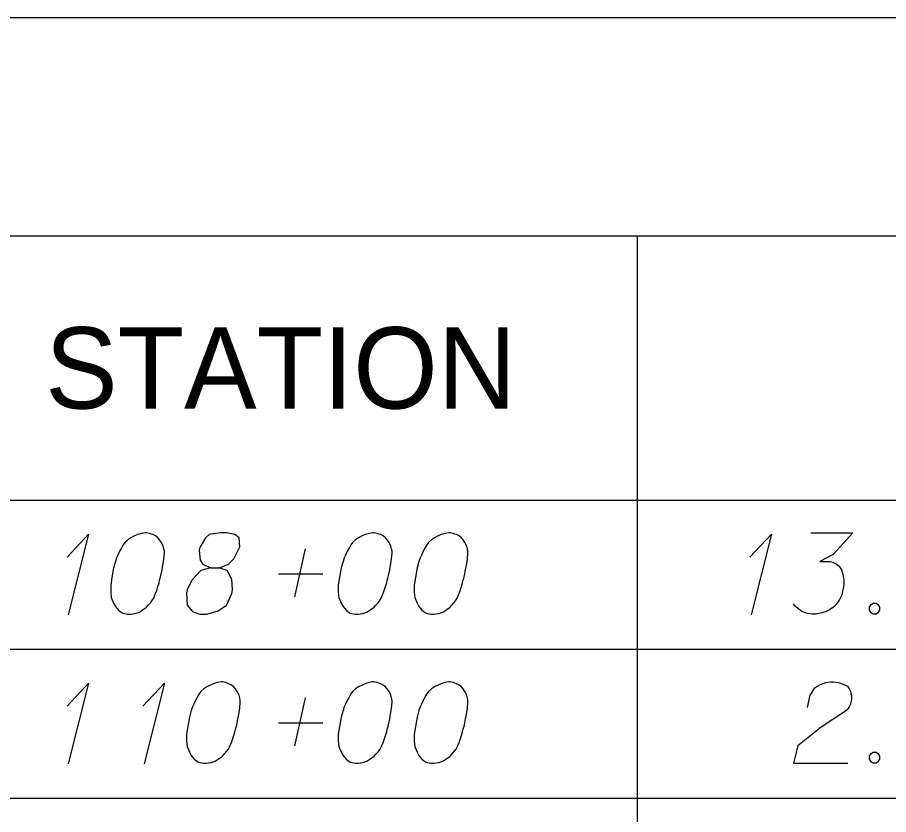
# Model space of a CAD drawing. Extents: x 2074207 to 2076812, y 516372 to 523312.
# Drawn here: x 2076345.6 to 2076397, y 519310.3 to 519357.3 of the extents above; entities that cross this region are included whole.
import ezdxf

# ---------------------------------------------------------------- set-up
doc = ezdxf.new("R2010")
doc.units = 0
for name, color, linetype in [('Prop DirtTable_ Soil Test Results - Outline (Major)', 7, 'Continuous'), ('Prop DirtTable_ Soil Test Results - Outline (Minor)', 7, 'Continuous'), ('Prop DirtTable_ Soil Test Results - Tx (Header - Small)', 7, 'Continuous'), ('Prop DirtTable_ Soil Test Results - Tx (Sample Data)', 7, 'Continuous')]:
    doc.layers.add(name, color=color, linetype=linetype)

msp = doc.modelspace()

# ---------------------------------------------------------------- linework, layer by layer
at = {"layer": 'Prop DirtTable_ Soil Test Results - Outline (Major)'}
for p, q in [((2076260.609, 519357.307), (2076811.903, 519357.307)), ((2076260.609, 519328.821), (2076811.903, 519328.821)), ((2076260.609, 519328.821), (2076811.903, 519328.821))]:
    msp.add_line(p, q, dxfattribs=at)
at = {"layer": 'Prop DirtTable_ Soil Test Results - Outline (Minor)'}
for p, q in [((2076260.609, 519344.421), (2076811.903, 519344.421)), ((2076382.2, 519344.421), (2076382.2, 519320.021)), ((2076260.609, 519320.021), (2076811.903, 519320.021)), ((2076260.609, 519320.021), (2076811.903, 519320.021)), ((2076382.2, 519320.021), (2076382.2, 519311.221)), ((2076260.609, 519311.221), (2076811.903, 519311.221)), ((2076260.609, 519311.221), (2076811.903, 519311.221)), ((2076382.2, 519311.221), (2076382.2, 519302.421))]:
    msp.add_line(p, q, dxfattribs=at)
at = {"layer": 'Prop DirtTable_ Soil Test Results - Tx (Sample Data)'}
for points in [[(2076348.54, 519325.455), (2076349.81, 519326.815), (2076348.611, 519322.053)], [(2076353.232, 519326.891), (2076353.162, 519326.891), (2076352.95, 519326.853), (2076352.809, 519326.815), (2076352.703, 519326.778), (2076352.527, 519326.702), (2076352.315, 519326.589), (2076352.139, 519326.475), (2076351.962, 519326.324), (2076351.856, 519326.173), (2076351.751, 519325.984), (2076351.645, 519325.795), (2076351.539, 519325.568), (2076351.468, 519325.417), (2076351.398, 519325.19), (2076351.292, 519324.812), (2076351.186, 519324.245), (2076351.116, 519323.792), (2076351.116, 519323.376), (2076351.151, 519323.074), (2076351.292, 519322.733), (2076351.398, 519322.544), (2076351.574, 519322.318), (2076351.786, 519322.167), (2076351.892, 519322.129), (2076352.103, 519322.091), (2076352.28, 519322.091), (2076352.562, 519322.129), (2076352.809, 519322.204), (2076352.985, 519322.318), (2076353.232, 519322.507), (2076353.338, 519322.62), (2076353.479, 519322.771), (2076353.585, 519322.922), (2076353.655, 519323.036), (2076353.726, 519323.225), (2076353.761, 519323.3), (2076353.832, 519323.489), (2076353.902, 519323.716), (2076353.973, 519323.943), (2076354.008, 519324.094), (2076354.043, 519324.207), (2076354.079, 519324.359), (2076354.149, 519324.699), (2076354.185, 519324.888), (2076354.22, 519325.077), (2076354.255, 519325.341), (2076354.29, 519325.681), (2076354.29, 519325.795), (2076354.255, 519325.946), (2076354.22, 519326.097), (2076354.114, 519326.324), (2076354.008, 519326.475), (2076353.902, 519326.589), (2076353.761, 519326.702), (2076353.62, 519326.778), (2076353.514, 519326.815), (2076353.409, 519326.853), (2076353.232, 519326.891)], [(2076357.007, 519324.812), (2076357.5, 519324.812), (2076357.642, 519324.85), (2076358.065, 519325.039), (2076358.382, 519325.341), (2076358.735, 519326.059), (2076358.7, 519326.589), (2076358.453, 519326.778), (2076357.959, 519326.891), (2076357.606, 519326.891), (2076356.936, 519326.778), (2076356.724, 519326.589), (2076356.372, 519326.022), (2076356.336, 519325.833), (2076356.407, 519325.266), (2076356.548, 519325.039), (2076357.007, 519324.812), (2076356.442, 519324.661), (2076355.913, 519324.094), (2076355.631, 519323.527), (2076355.596, 519323.338), (2076355.631, 519322.62), (2076355.948, 519322.242), (2076356.372, 519322.091), (2076356.795, 519322.091), (2076357.465, 519322.28), (2076357.959, 519322.62), (2076358.277, 519323.3), (2076358.312, 519323.527), (2076358.277, 519324.132), (2076357.994, 519324.661), (2076357.5, 519324.812)], [(2076366.672, 519326.891), (2076366.602, 519326.891), (2076366.39, 519326.853), (2076366.249, 519326.815), (2076366.143, 519326.778), (2076365.967, 519326.702), (2076365.755, 519326.589), (2076365.579, 519326.475), (2076365.402, 519326.324), (2076365.296, 519326.173), (2076365.191, 519325.984), (2076365.085, 519325.795), (2076364.979, 519325.568), (2076364.908, 519325.417), (2076364.838, 519325.19), (2076364.732, 519324.812), (2076364.626, 519324.245), (2076364.556, 519323.792), (2076364.556, 519323.376), (2076364.591, 519323.074), (2076364.732, 519322.733), (2076364.838, 519322.544), (2076365.014, 519322.318), (2076365.226, 519322.167), (2076365.332, 519322.129), (2076365.543, 519322.091), (2076365.72, 519322.091), (2076366.002, 519322.129), (2076366.249, 519322.204), (2076366.425, 519322.318), (2076366.672, 519322.507), (2076366.778, 519322.62), (2076366.919, 519322.771), (2076367.025, 519322.922), (2076367.095, 519323.036), (2076367.166, 519323.225), (2076367.201, 519323.3), (2076367.272, 519323.489), (2076367.342, 519323.716), (2076367.413, 519323.943), (2076367.448, 519324.094), (2076367.483, 519324.207), (2076367.519, 519324.359), (2076367.589, 519324.699), (2076367.625, 519324.888), (2076367.66, 519325.077), (2076367.695, 519325.341), (2076367.73, 519325.681), (2076367.73, 519325.795), (2076367.695, 519325.946), (2076367.66, 519326.097), (2076367.554, 519326.324), (2076367.448, 519326.475), (2076367.342, 519326.589), (2076367.201, 519326.702), (2076367.06, 519326.778), (2076366.954, 519326.815), (2076366.849, 519326.853), (2076366.672, 519326.891)], [(2076371.152, 519326.891), (2076371.082, 519326.891), (2076370.87, 519326.853), (2076370.729, 519326.815), (2076370.623, 519326.778), (2076370.447, 519326.702), (2076370.235, 519326.589), (2076370.059, 519326.475), (2076369.882, 519326.324), (2076369.776, 519326.173), (2076369.671, 519325.984), (2076369.565, 519325.795), (2076369.459, 519325.568), (2076369.388, 519325.417), (2076369.318, 519325.19), (2076369.212, 519324.812), (2076369.106, 519324.245), (2076369.036, 519323.792), (2076369.036, 519323.376), (2076369.071, 519323.074), (2076369.212, 519322.733), (2076369.318, 519322.544), (2076369.494, 519322.318), (2076369.706, 519322.167), (2076369.812, 519322.129), (2076370.023, 519322.091), (2076370.2, 519322.091), (2076370.482, 519322.129), (2076370.729, 519322.204), (2076370.905, 519322.318), (2076371.152, 519322.507), (2076371.258, 519322.62), (2076371.399, 519322.771), (2076371.505, 519322.922), (2076371.575, 519323.036), (2076371.646, 519323.225), (2076371.681, 519323.3), (2076371.752, 519323.489), (2076371.822, 519323.716), (2076371.893, 519323.943), (2076371.928, 519324.094), (2076371.963, 519324.207), (2076371.999, 519324.359), (2076372.069, 519324.699), (2076372.105, 519324.888), (2076372.14, 519325.077), (2076372.175, 519325.341), (2076372.21, 519325.681), (2076372.21, 519325.795), (2076372.175, 519325.946), (2076372.14, 519326.097), (2076372.034, 519326.324), (2076371.928, 519326.475), (2076371.822, 519326.589), (2076371.681, 519326.702), (2076371.54, 519326.778), (2076371.434, 519326.815), (2076371.329, 519326.853), (2076371.152, 519326.891)], [(2076388.86, 519325.455), (2076390.13, 519326.815), (2076388.931, 519322.053)], [(2076392.459, 519326.891), (2076394.928, 519326.891), (2076393.764, 519325.606), (2076392.988, 519325.19), (2076393.623, 519325.19), (2076393.764, 519325.152), (2076393.834, 519325.115), (2076393.905, 519325.077), (2076393.975, 519325.039), (2076394.117, 519324.926), (2076394.187, 519324.812), (2076394.258, 519324.699), (2076394.293, 519324.585), (2076394.363, 519324.321), (2076394.399, 519324.094), (2076394.399, 519323.981), (2076394.399, 519323.83), (2076394.363, 519323.603), (2076394.328, 519323.452), (2076394.293, 519323.3), (2076394.258, 519323.187), (2076394.222, 519323.111), (2076394.187, 519323.036), (2076394.152, 519322.96), (2076394.081, 519322.847), (2076393.975, 519322.696), (2076393.87, 519322.582), (2076393.799, 519322.507), (2076393.693, 519322.431), (2076393.587, 519322.355), (2076393.446, 519322.28), (2076393.376, 519322.242), (2076393.129, 519322.167), (2076392.917, 519322.129), (2076392.776, 519322.091), (2076392.529, 519322.091), (2076392.247, 519322.129), (2076392.141, 519322.167), (2076392.035, 519322.204), (2076391.929, 519322.242), (2076391.824, 519322.318), (2076391.718, 519322.393), (2076391.541, 519322.544), (2076391.436, 519322.696)], [(2076361.98, 519323.111), (2076362.615, 519325.946)], [(2076361.028, 519324.472), (2076363.638, 519324.472)], [(2076396.127, 519322.733), (2076396.304, 519322.733), (2076396.409, 519322.658), (2076396.515, 519322.507), (2076396.515, 519322.318), (2076396.409, 519322.167), (2076396.304, 519322.091), (2076396.127, 519322.091), (2076396.021, 519322.167), (2076395.916, 519322.318), (2076395.916, 519322.507), (2076396.021, 519322.658), (2076396.127, 519322.733)], [(2076357.712, 519318.091), (2076357.642, 519318.091), (2076357.43, 519318.053), (2076357.289, 519318.015), (2076357.183, 519317.978), (2076357.007, 519317.902), (2076356.795, 519317.789), (2076356.619, 519317.675), (2076356.442, 519317.524), (2076356.336, 519317.373), (2076356.231, 519317.184), (2076356.125, 519316.995), (2076356.019, 519316.768), (2076355.948, 519316.617), (2076355.878, 519316.39), (2076355.772, 519316.012), (2076355.666, 519315.445), (2076355.596, 519314.992), (2076355.596, 519314.576), (2076355.631, 519314.274), (2076355.772, 519313.933), (2076355.878, 519313.744), (2076356.054, 519313.518), (2076356.266, 519313.367), (2076356.372, 519313.329), (2076356.583, 519313.291), (2076356.76, 519313.291), (2076357.042, 519313.329), (2076357.289, 519313.404), (2076357.465, 519313.518), (2076357.712, 519313.707), (2076357.818, 519313.82), (2076357.959, 519313.971), (2076358.065, 519314.122), (2076358.135, 519314.236), (2076358.206, 519314.425), (2076358.241, 519314.5), (2076358.312, 519314.689), (2076358.382, 519314.916), (2076358.453, 519315.143), (2076358.488, 519315.294), (2076358.523, 519315.407), (2076358.559, 519315.559), (2076358.629, 519315.899), (2076358.665, 519316.088), (2076358.7, 519316.277), (2076358.735, 519316.541), (2076358.77, 519316.881), (2076358.77, 519316.995), (2076358.735, 519317.146), (2076358.7, 519317.297), (2076358.594, 519317.524), (2076358.488, 519317.675), (2076358.382, 519317.789), (2076358.241, 519317.902), (2076358.1, 519317.978), (2076357.994, 519318.015), (2076357.889, 519318.053), (2076357.712, 519318.091)], [(2076366.672, 519318.091), (2076366.602, 519318.091), (2076366.39, 519318.053), (2076366.249, 519318.015), (2076366.143, 519317.978), (2076365.967, 519317.902), (2076365.755, 519317.789), (2076365.579, 519317.675), (2076365.402, 519317.524), (2076365.296, 519317.373), (2076365.191, 519317.184), (2076365.085, 519316.995), (2076364.979, 519316.768), (2076364.908, 519316.617), (2076364.838, 519316.39), (2076364.732, 519316.012), (2076364.626, 519315.445), (2076364.556, 519314.992), (2076364.556, 519314.576), (2076364.591, 519314.274), (2076364.732, 519313.933), (2076364.838, 519313.744), (2076365.014, 519313.518), (2076365.226, 519313.367), (2076365.332, 519313.329), (2076365.543, 519313.291), (2076365.72, 519313.291), (2076366.002, 519313.329), (2076366.249, 519313.404), (2076366.425, 519313.518), (2076366.672, 519313.707), (2076366.778, 519313.82), (2076366.919, 519313.971), (2076367.025, 519314.122), (2076367.095, 519314.236), (2076367.166, 519314.425), (2076367.201, 519314.5), (2076367.272, 519314.689), (2076367.342, 519314.916), (2076367.413, 519315.143), (2076367.448, 519315.294), (2076367.483, 519315.407), (2076367.519, 519315.559), (2076367.589, 519315.899), (2076367.625, 519316.088), (2076367.66, 519316.277), (2076367.695, 519316.541), (2076367.73, 519316.881), (2076367.73, 519316.995), (2076367.695, 519317.146), (2076367.66, 519317.297), (2076367.554, 519317.524), (2076367.448, 519317.675), (2076367.342, 519317.789), (2076367.201, 519317.902), (2076367.06, 519317.978), (2076366.954, 519318.015), (2076366.849, 519318.053), (2076366.672, 519318.091)], [(2076371.152, 519318.091), (2076371.082, 519318.091), (2076370.87, 519318.053), (2076370.729, 519318.015), (2076370.623, 519317.978), (2076370.447, 519317.902), (2076370.235, 519317.789), (2076370.059, 519317.675), (2076369.882, 519317.524), (2076369.776, 519317.373), (2076369.671, 519317.184), (2076369.565, 519316.995), (2076369.459, 519316.768), (2076369.388, 519316.617), (2076369.318, 519316.39), (2076369.212, 519316.012), (2076369.106, 519315.445), (2076369.036, 519314.992), (2076369.036, 519314.576), (2076369.071, 519314.274), (2076369.212, 519313.933), (2076369.318, 519313.744), (2076369.494, 519313.518), (2076369.706, 519313.367), (2076369.812, 519313.329), (2076370.023, 519313.291), (2076370.2, 519313.291), (2076370.482, 519313.329), (2076370.729, 519313.404), (2076370.905, 519313.518), (2076371.152, 519313.707), (2076371.258, 519313.82), (2076371.399, 519313.971), (2076371.505, 519314.122), (2076371.575, 519314.236), (2076371.646, 519314.425), (2076371.681, 519314.5), (2076371.752, 519314.689), (2076371.822, 519314.916), (2076371.893, 519315.143), (2076371.928, 519315.294), (2076371.963, 519315.407), (2076371.999, 519315.559), (2076372.069, 519315.899), (2076372.105, 519316.088), (2076372.14, 519316.277), (2076372.175, 519316.541), (2076372.21, 519316.881), (2076372.21, 519316.995), (2076372.175, 519317.146), (2076372.14, 519317.297), (2076372.034, 519317.524), (2076371.928, 519317.675), (2076371.822, 519317.789), (2076371.681, 519317.902), (2076371.54, 519317.978), (2076371.434, 519318.015), (2076371.329, 519318.053), (2076371.152, 519318.091)], [(2076392.247, 519316.579), (2076392.423, 519317.297), (2076392.706, 519317.751), (2076393.023, 519317.94), (2076393.34, 519318.053), (2076393.587, 519318.091), (2076393.764, 519318.091), (2076394.081, 519318.053), (2076394.293, 519317.978), (2076394.399, 519317.94), (2076394.61, 519317.826), (2076394.716, 519317.675), (2076394.787, 519317.524), (2076394.822, 519317.411), (2076394.857, 519317.259), (2076394.857, 519317.07), (2076394.822, 519316.881), (2076394.787, 519316.768), (2076394.716, 519316.617), (2076394.61, 519316.466), (2076394.505, 519316.352), (2076393.058, 519315.407), (2076391.683, 519314.311), (2076391.436, 519313.291), (2076394.646, 519313.291)], [(2076348.54, 519316.655), (2076349.81, 519318.015), (2076348.611, 519313.253)], [(2076353.02, 519316.655), (2076354.29, 519318.015), (2076353.091, 519313.253)], [(2076361.98, 519314.311), (2076362.615, 519317.146)], [(2076361.028, 519315.672), (2076363.638, 519315.672)], [(2076396.127, 519313.933), (2076396.304, 519313.933), (2076396.409, 519313.858), (2076396.515, 519313.707), (2076396.515, 519313.518), (2076396.409, 519313.367), (2076396.304, 519313.291), (2076396.127, 519313.291), (2076396.021, 519313.367), (2076395.916, 519313.518), (2076395.916, 519313.707), (2076396.021, 519313.858), (2076396.127, 519313.933)]]:
    msp.add_lwpolyline(points, dxfattribs=at)

# ---------------------------------------------------------------- texts
at = {"layer": 'Prop DirtTable_ Soil Test Results - Tx (Header - Small)'}
msp.add_text('STATION', height=4.8, dxfattribs=at).set_placement((2076347.248, 519334.221))

doc.saveas('drawing.dxf')
